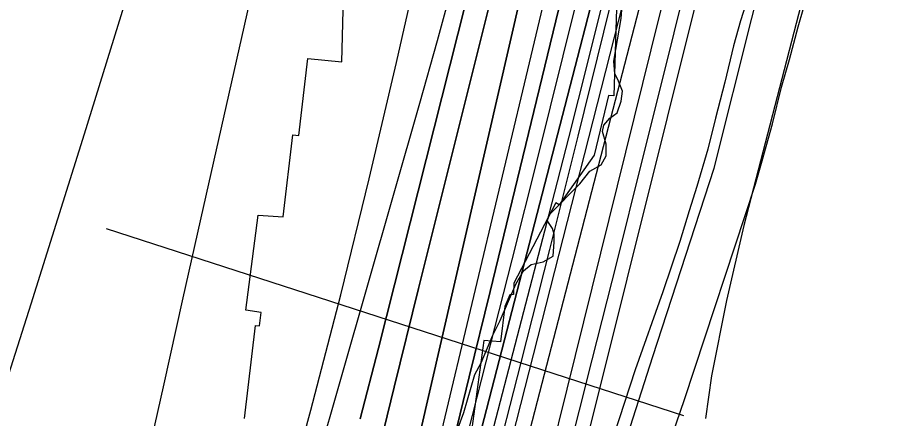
# Model space of a CAD drawing. Extents: x 3172297 to 3210190, y 958463 to 983887.
# Drawn here: x 3200657 to 3201842, y 973439 to 973980 of the extents above; entities that cross this region are included whole.
import ezdxf

# ---------------------------------------------------------------- set-up
doc = ezdxf.new("R2010")
doc.units = 0
for name, color, linetype in [('V-LEVE-TOET', 7, 'Continuous'), ('V-RIVR-EDGE', 7, 'Continuous'), ('V-RIVR-RANG', 7, 'Continuous'), ('V-RRAP-RVMT', 7, 'Continuous'), ('V-TOPO-DPTH', 7, 'Continuous'), ('V-TOPO-MAJR', 7, 'Continuous'), ('V-TOPO-MINR', 7, 'Continuous'), ('V-TOPO-SHOR', 7, 'Continuous'), ('V-TOPO-WATR', 7, 'Continuous')]:
    doc.layers.add(name, color=color, linetype=linetype)

msp = doc.modelspace()

# ---------------------------------------------------------------- linework, layer by layer
at = {"layer": 'V-LEVE-TOET'}
for points in [[(3201505.8, 973310.9), (3201558.5, 973464.2), (3201654.5, 973754.7), (3201663.5, 973786.4), (3201677.5, 973836.3), (3201689.8, 973885.7), (3201700.4, 973923.1), (3201712.1, 973967.3), (3201725.6, 974014.5), (3201739.2, 974066.8), (3201753.9, 974133.6), (3201764.8, 974183.9), (3201774.4, 974218.3), (3201785.1, 974252.4), (3201798.4, 974298.2), (3201801.2, 974312.8), (3201806.9, 974334.5), (3201810.2, 974346.9), (3201817.1, 974372), (3201817.8, 974375.1), (3201818.5, 974378.2)], [(3201645.8, 974012.2), (3201634.4, 973975.3), (3201624.9, 973941.7), (3201613, 973892.6), (3201600.4, 973843.9), (3201590, 973802.2), (3201575.4, 973751.8), (3201564.9, 973718.7), (3201552.2, 973677.6), (3201529.3, 973609.4), (3201491.9, 973504.1), (3201448.5, 973371.8)]]:
    msp.add_lwpolyline(points, dxfattribs=at)
at = {"layer": 'V-RIVR-EDGE'}
msp.add_lwpolyline([(3201252.8, 973425.7), (3201260.6, 973446.6), (3201275.1, 973497.8), (3201283.8, 973513.5), (3201299.6, 973550.8), (3201309.6, 973570.8), (3201330.6, 973619.9), (3201341.1, 973637.7), (3201351.5, 973646.3), (3201367.6, 973649.8), (3201381.1, 973657.5), (3201382.5, 973677.1), (3201382.5, 973687.1), (3201380.3, 973694.9), (3201373, 973705.8), (3201376.9, 973714.9), (3201417, 973755.3), (3201430.5, 973772.2), (3201445.8, 973780.8), (3201452.7, 973793), (3201452.8, 973808.6), (3201448, 973826), (3201449.4, 973834.3), (3201457.7, 973843.8), (3201467.7, 973851.2), (3201472.9, 973866.8), (3201474.7, 973880.3), (3201468.7, 973896), (3201464.3, 973903.8), (3201463.1, 973920.8), (3201472.8, 973978.5), (3201477.2, 974031.1)], dxfattribs=at)
at = {"layer": 'V-RIVR-RANG'}
msp.add_line((3201557.7, 973441.9), (3200777.5, 973694.3), dxfattribs=at)
at = {"layer": 'V-RRAP-RVMT'}
for p, q in [((3201095.6, 973919.9), (3201098.5, 974031.7)), ((3201467.2, 974007.5), (3201463.2, 973874)), ((3201037.3, 973820.3), (3201049.8, 973924.5)), ((3201049.8, 973924.5), (3201095.6, 973919.9)), ((3201455.7, 973874.4), (3201436.3, 973793.8)), ((3201463.2, 973874), (3201455.7, 973874.4)), ((3201016.2, 973710.5), (3201029.5, 973821.2)), ((3201029.5, 973821.2), (3201037.3, 973820.3)), ((3201436.3, 973793.8), (3201389, 973727)), ((3201384.8, 973729.6), (3201327.9, 973621.1)), ((3201389, 973727), (3201384.8, 973729.6)), ((3200966, 973584.8), (3200982.5, 973713)), ((3200982.5, 973713), (3201016.2, 973710.5)), ((3201327.9, 973621.1), (3201327.4, 973605.7)), ((3201322.4, 973605.6), (3201315.7, 973589.7)), ((3201327.4, 973605.7), (3201322.4, 973605.6)), ((3200986.3, 973581.6), (3200966, 973584.8)), ((3200984.1, 973563.6), (3200986.3, 973581.6)), ((3201315.7, 973589.7), (3201309.8, 973542)), ((3200963.8, 973438.3), (3200978.9, 973564.1)), ((3200978.9, 973564.1), (3200984.1, 973563.6)), ((3201287.3, 973543.9), (3201270, 973415.3)), ((3201309.8, 973542), (3201287.3, 973543.9))]:
    msp.add_line(p, q, dxfattribs=at)
at = {"layer": 'V-TOPO-DPTH'}
for points in [[(3201298.7, 973361.3), (3201338, 973514), (3201376.6, 973666.8), (3201414.8, 973819.7), (3201536.7, 974312.2), (3201539.1, 974322.2), (3201541.5, 974332.3), (3201543.8, 974342.4), (3201546, 974352.5), (3201780.1, 975447.7), (3201784.3, 975468.2), (3201788.4, 975488.8), (3201792.2, 975509.3), (3201795.9, 975529.9), (3201802.6, 975569), (3201802.9, 975571.2), (3201803, 975572.3), (3201803.2, 975573.4), (3201805.7, 975603.6), (3201807, 975619.8), (3201808.2, 975636), (3201809.2, 975652.2), (3201810.1, 975668.4), (3201865.9, 976781.6)], [(3201831.8, 976651.7), (3201743.2, 975615.6), (3201741.3, 975596.3), (3201739, 975577), (3201736.2, 975557.8), (3201733.1, 975538.6), (3201525.7, 974364.2), (3201524.8, 974359.6), (3201523.9, 974355), (3201523, 974350.4), (3201522, 974345.8), (3201521, 974341.2), (3201519.9, 974336.7), (3201518.8, 974332.1), (3201517.7, 974327.6), (3201515.5, 974318.8), (3201513.2, 974309.8), (3201510.9, 974300.9), (3201508.6, 974292), (3201506.3, 974283), (3201165, 972963.4)], [(3201831.8, 976651.7), (3201743.2, 975615.6), (3201741.3, 975596.3), (3201739, 975577), (3201736.2, 975557.8), (3201733.1, 975538.6), (3201525.7, 974364.2), (3201524.8, 974359.6), (3201523.9, 974355), (3201523, 974350.4), (3201522, 974345.8), (3201521, 974341.2), (3201519.9, 974336.7), (3201518.8, 974332.1), (3201517.7, 974327.6), (3201515.5, 974318.8), (3201513.2, 974309.8), (3201510.9, 974300.9), (3201508.6, 974292), (3201506.3, 974283), (3201165, 972963.4)], [(3201120.5, 973438.1), (3201145, 973533.5), (3201348.7, 974338.8), (3201352.6, 974354.3), (3201356.4, 974369.7), (3201360.2, 974385.1), (3201363.9, 974400.6), (3201469, 974837.1), (3201498.1, 974961.5), (3201526.3, 975086.2), (3201553, 975211.1), (3201578.7, 975336.3), (3201623.3, 975560.4), (3201625.8, 975573.7), (3201627.9, 975587.1), (3201629.5, 975600.6), (3201630.8, 975614.1), (3201660.1, 975980.9), (3201669.8, 976117.3), (3201678, 976253.9), (3201683.9, 976390.5)], [(3201683.9, 976390.5), (3201678, 976253.9), (3201669.8, 976117.3), (3201660.1, 975980.9), (3201630.8, 975614.1), (3201629.5, 975600.6), (3201627.9, 975587.1), (3201625.8, 975573.7), (3201623.3, 975560.4), (3201578.7, 975336.3), (3201553, 975211.1), (3201526.3, 975086.2), (3201498.1, 974961.5), (3201469, 974837.1), (3201363.9, 974400.6), (3201360.2, 974385.1), (3201356.4, 974369.7), (3201352.6, 974354.3), (3201348.7, 974338.8), (3201145, 973533.5), (3201120.5, 973438.1)], [(3201784.8, 976303.6), (3201776.8, 976179.6), (3201767.4, 976055.7), (3201729.5, 975604.2), (3201728.2, 975591.2), (3201726.7, 975578.1), (3201724.8, 975565.2), (3201722.6, 975552.2), (3201644.5, 975121.8), (3201619.8, 974991.7), (3201593.7, 974861.9), (3201565.5, 974732.6), (3201535.9, 974603.5), (3201486.8, 974396.7), (3201480.7, 974371.3), (3201474.6, 974345.8), (3201468.5, 974320.4), (3201462.3, 974294.9), (3201295.9, 973609.7), (3201267.8, 973494.8), (3201239.6, 973379.9)], [(3201239.6, 973379.9), (3201267.8, 973494.8), (3201295.9, 973609.7), (3201462.3, 974294.9), (3201468.5, 974320.4), (3201474.6, 974345.8), (3201480.7, 974371.3), (3201486.8, 974396.7), (3201535.9, 974603.5), (3201565.5, 974732.6), (3201593.7, 974861.9), (3201619.8, 974991.7), (3201644.5, 975121.8), (3201722.6, 975552.2), (3201724.8, 975565.2), (3201726.7, 975578.1), (3201728.2, 975591.2), (3201729.5, 975604.2), (3201767.4, 976055.7), (3201776.8, 976179.6), (3201784.8, 976303.6)], [(3201133.7, 973347.9), (3201166.3, 973481), (3201199.2, 973614.1), (3201232.3, 973747), (3201377.3, 974327.1), (3201381.8, 974345.3), (3201386.4, 974363.6), (3201391, 974381.9), (3201395.6, 974400.2), (3201431.2, 974541.9), (3201453.7, 974631), (3201476.6, 974720.1), (3201499.7, 974809), (3201523.1, 974897.9), (3201674.9, 975469.5)], [(3201674.9, 975469.5), (3201523.1, 974897.9), (3201499.7, 974809), (3201476.6, 974720.1), (3201453.7, 974631), (3201431.2, 974541.9), (3201395.6, 974400.2), (3201391, 974381.9), (3201386.4, 974363.6), (3201381.8, 974345.3), (3201377.3, 974327.1), (3201232.3, 973747), (3201199.2, 973614.1), (3201166.3, 973481), (3201133.7, 973347.9)], [(3201093.1, 972950.3), (3201383.3, 974209.3), (3201389, 974234), (3201394.8, 974258.6), (3201400.7, 974283.3), (3201406.6, 974307.9), (3201417.4, 974352.4), (3201418, 974354.8), (3201419.2, 974359.5), (3201419.7, 974361.9), (3201424.4, 974380.2), (3201427.3, 974391.8), (3201430.2, 974403.3), (3201433.3, 974414.9), (3201436.3, 974426.4), (3201443.2, 974452.3), (3201449.7, 974476.8), (3201456.2, 974501.2), (3201462.8, 974525.7), (3201469.3, 974550.2), (3201606.6, 975067.2)], [(3201606.6, 975067.2), (3201469.3, 974550.2), (3201462.8, 974525.7), (3201456.2, 974501.2), (3201449.7, 974476.8), (3201443.2, 974452.3), (3201436.3, 974426.4), (3201433.3, 974414.9), (3201430.2, 974403.3), (3201427.3, 974391.8), (3201424.4, 974380.2), (3201419.7, 974361.9), (3201419.2, 974359.5), (3201418, 974354.8), (3201417.4, 974352.4), (3201406.6, 974307.9), (3201400.7, 974283.3), (3201394.8, 974258.6), (3201389, 974234), (3201383.3, 974209.3), (3201093.1, 972950.3)]]:
    msp.add_lwpolyline(points, dxfattribs=at)
at = {"layer": 'V-TOPO-MAJR'}
for points in [[(3201263.4, 972927.4), (3201513.4, 973935.9), (3201529.3, 973999.7), (3201545.3, 974063.5), (3201561.4, 974127.3), (3201577.6, 974191), (3201595.1, 974259.3), (3201602.5, 974288.9), (3201609.7, 974318.5), (3201616.7, 974348.2), (3201623.5, 974378), (3201630, 974407.8), (3201636.1, 974437.6), (3201641.8, 974467.6), (3201647.2, 974497.6), (3201825.8, 975538.8), (3201828.1, 975553.7), (3201830.2, 975568.7), (3201832, 975583.7), (3201833.4, 975598.8), (3201885.1, 976216.5), (3201892.7, 976313.7)], [(3200955.5, 973007.7), (3201201.1, 973864.2), (3201224.8, 973948.8), (3201247.9, 974033.5), (3201270, 974118.5), (3201291.5, 974203.7), (3201331.5, 974366.1), (3201332.5, 974370.2), (3201333.5, 974374.3), (3201334.5, 974378.4), (3201335.4, 974382.5), (3201588.8, 975514.7)], [(3201116.9, 975118.6), (3201090.6, 975018.3), (3200940.5, 974459.6), (3200939.7, 974456.8), (3200939, 974454), (3200938.2, 974451.1), (3200937.4, 974448.3), (3200923.8, 974398.8), (3200916.1, 974371.2), (3200908.2, 974343.7), (3200900.1, 974316.3), (3200891.8, 974288.9), (3200783.1, 973937.1), (3200747.4, 973822.3), (3200711.5, 973707.5), (3200675.3, 973592.9), (3200638.9, 973478.3)]]:
    msp.add_lwpolyline(points, dxfattribs=at)
at = {"layer": 'V-TOPO-MINR'}
for points in [[(3201298.7, 973361.3), (3201338, 973514), (3201376.6, 973666.8), (3201414.8, 973819.7), (3201536.7, 974312.2), (3201539.1, 974322.2), (3201541.5, 974332.3), (3201543.8, 974342.4), (3201546, 974352.5), (3201780.1, 975447.7), (3201784.3, 975468.2), (3201788.4, 975488.8), (3201792.2, 975509.3), (3201795.9, 975529.9), (3201802.6, 975569), (3201802.9, 975571.2), (3201803, 975572.3), (3201803.2, 975573.4), (3201805.7, 975603.6), (3201807, 975619.8), (3201808.2, 975636), (3201809.2, 975652.2), (3201810.1, 975668.4), (3201865.9, 976781.6)], [(3201373.2, 973193.8), (3201643.6, 974278.2), (3201647.5, 974294.2), (3201651.2, 974310.2), (3201654.6, 974326.2), (3201657.9, 974342.3), (3201881.2, 975473.7), (3201883.9, 975488.4), (3201886.4, 975503.3), (3201888.5, 975518.1), (3201890.3, 975533), (3201891.9, 975548), (3201893.3, 975563), (3201894.7, 975577.9), (3201895.9, 975592.9), (3201900.5, 975653.8), (3201903.9, 975699.2), (3201907.1, 975744.6), (3201910.3, 975790.1), (3201913.3, 975835.5), (3201974.7, 976771.6)], [(3201285.6, 973254.7), (3201550, 974290.7), (3201554.8, 974309.7), (3201559.4, 974328.7), (3201563.8, 974347.8), (3201568.1, 974366.8), (3201691.5, 974926.8), (3201714.2, 975033.6), (3201735.9, 975140.5), (3201756.1, 975247.7), (3201775.3, 975355.2), (3201810.3, 975558.9), (3201811.2, 975564.6), (3201812, 975570.4), (3201812.7, 975576.1), (3201813.2, 975581.9), (3201826.3, 975736.2), (3201832.9, 975819.1), (3201838.9, 975902.1), (3201844, 975985.2), (3201848.5, 976068.3), (3201882.7, 976764)], [(3201278.4, 972900.8), (3201434, 973517.5), (3201467.4, 973650.2), (3201500.6, 973782.9), (3201533.6, 973915.6), (3201566.5, 974048.4), (3201629, 974301.3), (3201630.6, 974307.7), (3201632, 974314), (3201633.4, 974320.4), (3201634.7, 974326.8), (3201690.5, 974602.2), (3201718.4, 974746.6), (3201744.6, 974891.2), (3201768.3, 975036.2), (3201790.3, 975181.6), (3201839, 975523), (3201841.9, 975545.2), (3201844.6, 975567.4), (3201846.8, 975589.6), (3201848.8, 975611.9), (3201924.9, 976582.4)], [(3201120.5, 973438.1), (3201145, 973533.5), (3201348.7, 974338.8), (3201352.6, 974354.3), (3201356.4, 974369.7), (3201360.2, 974385.1), (3201363.9, 974400.6), (3201469, 974837.1), (3201498.1, 974961.5), (3201526.3, 975086.2), (3201553, 975211.1), (3201578.7, 975336.3), (3201623.3, 975560.4), (3201625.8, 975573.7), (3201627.9, 975587.1), (3201629.5, 975600.6), (3201630.8, 975614.1), (3201660.1, 975980.9), (3201669.8, 976117.3), (3201678, 976253.9), (3201683.9, 976390.5)], [(3201148.5, 973078.2), (3201435.6, 974281.5), (3201443.8, 974316), (3201452.1, 974350.3), (3201460.4, 974384.7), (3201468.8, 974419.1), (3201563.5, 974805.4), (3201593.6, 974933.5), (3201622.3, 975061.8), (3201648.7, 975190.7), (3201673.6, 975319.8), (3201717.4, 975559), (3201719.1, 975568.8), (3201720.5, 975578.7), (3201721.7, 975588.6), (3201722.7, 975598.5), (3201743.5, 975848.6), (3201753.6, 975983.6), (3201762.2, 976118.7), (3201768.5, 976253.9), (3201773.4, 976389.3)], [(3201154.7, 972981.6), (3201290.6, 973515), (3201325.5, 973652.6), (3201360.3, 973790.2), (3201394.7, 973927.9), (3201429, 974065.7), (3201479.2, 974268), (3201488.2, 974304.6), (3201497, 974341.3), (3201505.7, 974378), (3201514.2, 974414.8), (3201530.7, 974486.2), (3201546.8, 974558.8), (3201562.2, 974631.5), (3201576.6, 974704.5), (3201590.2, 974777.6), (3201727.9, 975545.4), (3201730.5, 975561.5), (3201732.8, 975577.6), (3201734.7, 975593.7), (3201736.3, 975609.9), (3201798.7, 976346.1)], [(3201340.6, 973387.2), (3201567.4, 974262.7), (3201575.2, 974293.3), (3201582.8, 974324), (3201590, 974354.7), (3201597.1, 974385.5), (3201635.5, 974556.8), (3201660.7, 974673.4), (3201684.8, 974790.2), (3201707, 974907.4), (3201728.1, 975024.9), (3201818, 975548.9), (3201819.7, 975559.2), (3201821.1, 975569.5), (3201822.3, 975579.9), (3201823.3, 975590.3), (3201846.4, 975864.8), (3201858.1, 976012.5), (3201868.6, 976160.2), (3201877.6, 976308.1)], [(3201239.6, 973379.9), (3201267.8, 973494.8), (3201295.9, 973609.7), (3201462.3, 974294.9), (3201468.5, 974320.4), (3201474.6, 974345.8), (3201480.7, 974371.3), (3201486.8, 974396.7), (3201535.9, 974603.5), (3201565.5, 974732.6), (3201593.7, 974861.9), (3201619.8, 974991.7), (3201644.5, 975121.8), (3201722.6, 975552.2), (3201724.8, 975565.2), (3201726.7, 975578.1), (3201728.2, 975591.2), (3201729.5, 975604.2), (3201767.4, 976055.7), (3201776.8, 976179.6), (3201784.8, 976303.6)], [(3201133.7, 973347.9), (3201166.3, 973481), (3201199.2, 973614.1), (3201232.3, 973747), (3201377.3, 974327.1), (3201381.8, 974345.3), (3201386.4, 974363.6), (3201391, 974381.9), (3201395.6, 974400.2), (3201431.2, 974541.9), (3201453.7, 974631), (3201476.6, 974720.1), (3201499.7, 974809), (3201523.1, 974897.9), (3201674.9, 975469.5)], [(3201175.2, 972945.1), (3201375.5, 973714.2), (3201402.1, 973817.4), (3201428.4, 973920.7), (3201454.3, 974024.1), (3201479.9, 974127.5), (3201528.4, 974325.3), (3201529.5, 974329.9), (3201530.5, 974334.5), (3201531.6, 974339.1), (3201532.6, 974343.7), (3201637.1, 974833.9), (3201662.2, 974956.7), (3201686, 975079.7)], [(3201093.1, 972950.3), (3201383.3, 974209.3), (3201389, 974234), (3201394.8, 974258.6), (3201400.7, 974283.3), (3201406.6, 974307.9), (3201417.4, 974352.4), (3201418, 974354.8), (3201419.2, 974359.5), (3201419.7, 974361.9), (3201424.4, 974380.2), (3201427.3, 974391.8), (3201430.2, 974403.3), (3201433.3, 974414.9), (3201436.3, 974426.4), (3201443.2, 974452.3), (3201449.7, 974476.8), (3201456.2, 974501.2), (3201462.8, 974525.7), (3201469.3, 974550.2), (3201606.6, 975067.2)], [(3201317.6, 975011.1), (3201306.5, 975008.5), (3201295.2, 975001.4), (3201285, 974988.9), (3201268.6, 974967.4), (3201252.8, 974945.3), (3201238.2, 974922.6), (3201224.4, 974899.3), (3201220.7, 974892.7), (3201206.5, 974865.4), (3201193.6, 974837.5), (3201182.5, 974808.9), (3201172.7, 974779.7), (3201085.4, 974488.8), (3201076.6, 974458.3), (3201068.2, 974427.8), (3201060.5, 974397.1), (3201053.2, 974366.3), (3200905.1, 973709.2), (3200879.9, 973597.2), (3200854.8, 973485.2), (3200829.8, 973373.1)], [(3201011.4, 973294.1), (3201053.6, 973449.6), (3201094.2, 973605.5), (3201132.5, 973762), (3201169.4, 973918.9), (3201264.5, 974338.3), (3201269.6, 974362.2), (3201274.3, 974386.2), (3201278.4, 974410.4), (3201282.2, 974434.5), (3201352, 974927.3), (3201352.7, 974945.8), (3201351, 974963.8), (3201345.8, 974981.2), (3201338.2, 974998.1), (3201328.1, 975006.9), (3201317.6, 975011.1)], [(3201053.2, 974366.3), (3200905.1, 973709.2), (3200879.9, 973597.2), (3200854.8, 973485.2), (3200829.8, 973373.1)], [(3201815.6, 974360.7), (3201798, 974307), (3201794, 974294.6), (3201790.2, 974282.1), (3201786.6, 974269.5), (3201783.2, 974256.8), (3201638.9, 973698.9), (3201615.4, 973597.8), (3201595.2, 973496.1), (3201586.8, 973438.6)], [(3201011.4, 973294.1), (3201053.6, 973449.6), (3201094.2, 973605.5), (3201132.5, 973762), (3201169.4, 973918.9), (3201264.5, 974338.3)]]:
    msp.add_lwpolyline(points, dxfattribs=at)
at = {"layer": 'V-TOPO-SHOR'}
msp.add_lwpolyline([(3201716.8, 972974), (3201446.7, 973032.2), (3201371.7, 973046.3), (3201421, 973227.6), (3201515.9, 973522.1), (3201598.5, 973776.5), (3201649.6, 973978.7), (3201741.2, 974337.8), (3201776.4, 974485.9), (3201871.6, 974897.3), (3201931.5, 975162.2), (3201940.5, 975254.6), (3201945.9, 975341.8), (3201951.4, 975441.2), (3201957.3, 975692.3), (3201955.7, 975756.9), (3201961, 975798.7), (3201973.3, 975837.1), (3201980.4, 975878.9), (3201978.8, 975929.5), (3201977.1, 975945.2), (3201956.6, 976107.4), (3201967.3, 976206.8), (3201976.2, 976285.3)], dxfattribs=at)
at = {"layer": 'V-TOPO-WATR'}
msp.add_lwpolyline([(3201165, 972963.4), (3201506.3, 974283), (3201508.6, 974292), (3201510.9, 974300.9), (3201513.2, 974309.8), (3201515.5, 974318.8), (3201517.7, 974327.6), (3201518.8, 974332.1), (3201519.9, 974336.7), (3201521, 974341.2), (3201522, 974345.8), (3201523, 974350.4), (3201523.9, 974355), (3201524.8, 974359.6), (3201525.7, 974364.2), (3201733.1, 975538.6), (3201736.2, 975557.8), (3201739, 975577), (3201741.3, 975596.3), (3201743.2, 975615.6), (3201831.8, 976651.7)], dxfattribs=at)

doc.saveas('drawing.dxf')
